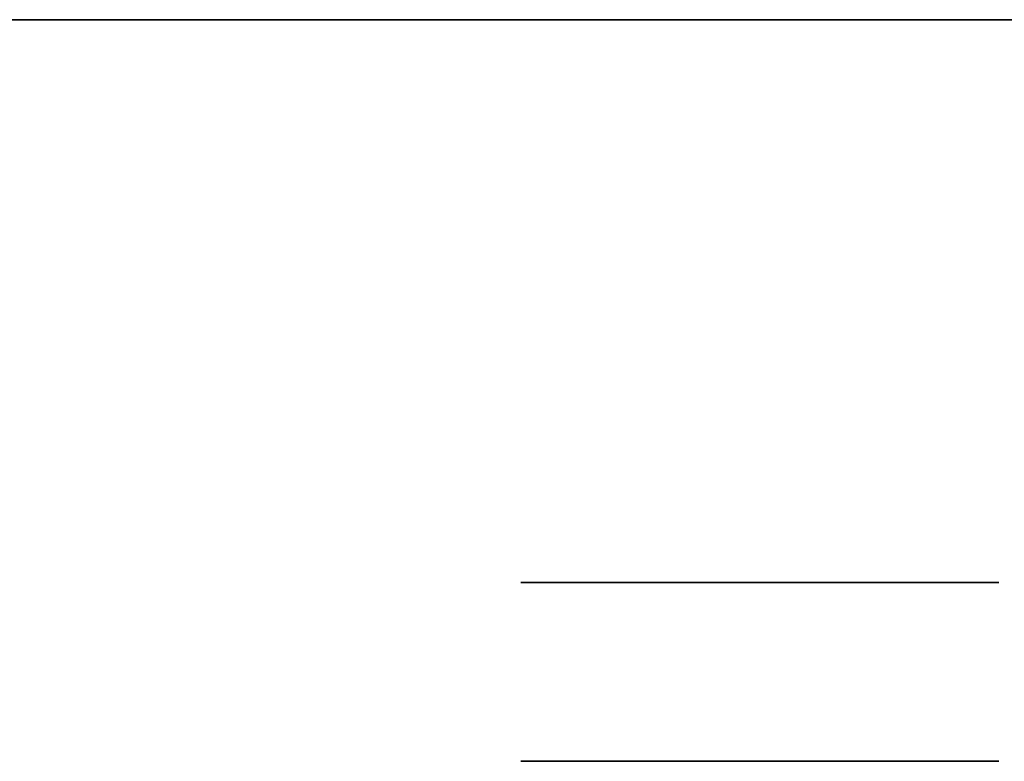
# Model space of a CAD drawing. Extents: x -1299 to -1246.9, y 2743.7 to 2747.9.
# Tile 323 of 1056: x -1289.1048 to -1289.0496, y 2746.8429 to 2746.8844. Entities that reach past the tile are written whole.
import ezdxf

# ---------------------------------------------------------------- set-up
doc = ezdxf.new("R2010")
doc.units = 0
doc.header["$LTSCALE"] = 150
doc.header["$MEASUREMENT"] = 0
doc.layers.add('3DFACE_BOLT', color=7, linetype='CONTINUOUS')
doc.layers.add('3DFACE_SHAPE', color=7, linetype='CONTINUOUS')

msp = doc.modelspace()

# ---------------------------------------------------------------- linework, layer by layer
at = {"layer": '3DFACE_BOLT', "color": 1}
for points, invisible_edges in [([(-1289.076694, 2746.852949, 0.138), (-1289.070006, 2746.852949, 0.126417), (-1289.076694, 2746.842949, 0.138)], 14), ([(-1289.076694, 2746.842949, 0.138), (-1289.070006, 2746.852949, 0.126417), (-1289.070006, 2746.842949, 0.126417)], 3), ([(-1289.070006, 2746.852949, 0.149583), (-1289.076694, 2746.852949, 0.138), (-1289.070006, 2746.842949, 0.149583)], 14), ([(-1289.070006, 2746.842949, 0.149583), (-1289.076694, 2746.852949, 0.138), (-1289.076694, 2746.842949, 0.138)], 3), ([(-1289.076694, 2746.852949, 0.138), (-1289.070006, 2746.852949, 0.149583), (-1289.070006, 2746.852949, 0.126417)], 2), ([(-1289.076694, 2746.852949, 0.068), (-1289.070006, 2746.852949, 0.056417), (-1289.076694, 2746.842949, 0.068)], 14), ([(-1289.076694, 2746.842949, 0.068), (-1289.070006, 2746.852949, 0.056417), (-1289.070006, 2746.842949, 0.056417)], 3), ([(-1289.070006, 2746.852949, 0.079583), (-1289.076694, 2746.852949, 0.068), (-1289.070006, 2746.842949, 0.079583)], 14), ([(-1289.070006, 2746.842949, 0.079583), (-1289.076694, 2746.852949, 0.068), (-1289.076694, 2746.842949, 0.068)], 3), ([(-1289.076694, 2746.852949, 0.068), (-1289.070006, 2746.852949, 0.079583), (-1289.070006, 2746.852949, 0.056417)], 2), ([(-1289.070006, 2746.852949, 0.126417), (-1289.056631, 2746.852949, 0.126417), (-1289.070006, 2746.842949, 0.126417)], 14), ([(-1289.070006, 2746.842949, 0.126417), (-1289.056631, 2746.852949, 0.126417), (-1289.056631, 2746.842949, 0.126417)], 3), ([(-1289.056631, 2746.852949, 0.149583), (-1289.070006, 2746.852949, 0.149583), (-1289.056631, 2746.842949, 0.149583)], 14), ([(-1289.056631, 2746.842949, 0.149583), (-1289.070006, 2746.852949, 0.149583), (-1289.070006, 2746.842949, 0.149583)], 3), ([(-1289.070006, 2746.852949, 0.149583), (-1289.056631, 2746.852949, 0.149583), (-1289.070006, 2746.852949, 0.126417)], 14), ([(-1289.070006, 2746.852949, 0.126417), (-1289.056631, 2746.852949, 0.149583), (-1289.056631, 2746.852949, 0.126417)], 3), ([(-1289.070006, 2746.852949, 0.056417), (-1289.056631, 2746.852949, 0.056417), (-1289.070006, 2746.842949, 0.056417)], 14), ([(-1289.070006, 2746.842949, 0.056417), (-1289.056631, 2746.852949, 0.056417), (-1289.056631, 2746.842949, 0.056417)], 3), ([(-1289.056631, 2746.852949, 0.079583), (-1289.070006, 2746.852949, 0.079583), (-1289.056631, 2746.842949, 0.079583)], 14), ([(-1289.056631, 2746.842949, 0.079583), (-1289.070006, 2746.852949, 0.079583), (-1289.070006, 2746.842949, 0.079583)], 3), ([(-1289.070006, 2746.852949, 0.079583), (-1289.056631, 2746.852949, 0.079583), (-1289.070006, 2746.852949, 0.056417)], 14), ([(-1289.070006, 2746.852949, 0.056417), (-1289.056631, 2746.852949, 0.079583), (-1289.056631, 2746.852949, 0.056417)], 3), ([(-1289.056631, 2746.852949, 0.126417), (-1289.049944, 2746.852949, 0.138), (-1289.056631, 2746.842949, 0.126417)], 14), ([(-1289.056631, 2746.842949, 0.126417), (-1289.049944, 2746.852949, 0.138), (-1289.049944, 2746.842949, 0.138)], 3), ([(-1289.049944, 2746.852949, 0.138), (-1289.056631, 2746.852949, 0.149583), (-1289.049944, 2746.842949, 0.138)], 14), ([(-1289.049944, 2746.842949, 0.138), (-1289.056631, 2746.852949, 0.149583), (-1289.056631, 2746.842949, 0.149583)], 3), ([(-1289.056631, 2746.852949, 0.149583), (-1289.049944, 2746.852949, 0.138), (-1289.056631, 2746.852949, 0.126417)], 12), ([(-1289.056631, 2746.852949, 0.056417), (-1289.049944, 2746.852949, 0.068), (-1289.056631, 2746.842949, 0.056417)], 14), ([(-1289.056631, 2746.842949, 0.056417), (-1289.049944, 2746.852949, 0.068), (-1289.049944, 2746.842949, 0.068)], 3), ([(-1289.049944, 2746.852949, 0.068), (-1289.056631, 2746.852949, 0.079583), (-1289.049944, 2746.842949, 0.068)], 14), ([(-1289.049944, 2746.842949, 0.068), (-1289.056631, 2746.852949, 0.079583), (-1289.056631, 2746.842949, 0.079583)], 3), ([(-1289.056631, 2746.852949, 0.079583), (-1289.049944, 2746.852949, 0.068), (-1289.056631, 2746.852949, 0.056417)], 12), ([(-1289.056631, 2746.842949, 0.126417), (-1289.049944, 2746.842949, 0.138), (-1289.056631, 2746.842949, 0.149583)], 12), ([(-1289.056631, 2746.842949, 0.056417), (-1289.049944, 2746.842949, 0.068), (-1289.056631, 2746.842949, 0.079583)], 12)]:
    msp.add_3dface(points, dxfattribs=dict(at, invisible_edges=invisible_edges))
at = {"layer": '3DFACE_SHAPE', "color": 13}
for points, invisible_edges in [([(-1289.046219, 2746.884449, 0.198), (-1292.927119, 2746.836549, 0.198), (-1292.944219, 2746.884449, 0.198)], 3), ([(-1292.944219, 2746.884449, 0.206), (-1289.046219, 2746.884449, 0.206), (-1292.944219, 2746.884449, 0.198)], 2), ([(-1289.046219, 2746.884449, 0.206), (-1289.046219, 2746.884449, 0.198), (-1292.944219, 2746.884449, 0.198)], 12), ([(-1292.944219, 2746.782449, 0.206), (-1289.046219, 2746.782449, 0.206), (-1292.944219, 2746.884449, 0.206)], 2), ([(-1289.046219, 2746.782449, 0.206), (-1289.046219, 2746.884449, 0.206), (-1292.944219, 2746.884449, 0.206)], 12), ([(-1292.944219, 2746.884449), (-1289.046219, 2746.884449), (-1292.944219, 2746.782449)], 2), ([(-1289.046219, 2746.884449), (-1289.046219, 2746.782449), (-1292.944219, 2746.782449)], 12), ([(-1292.944219, 2746.884449, 0.008), (-1289.046219, 2746.884449, 0.008), (-1292.944219, 2746.884449)], 2), ([(-1289.046219, 2746.884449, 0.008), (-1289.046219, 2746.884449), (-1292.944219, 2746.884449)], 12), ([(-1292.944219, 2746.836549, 0.008), (-1289.046219, 2746.836549, 0.008), (-1292.944219, 2746.884449, 0.008)], 2), ([(-1289.046219, 2746.836549, 0.008), (-1289.046219, 2746.884449, 0.008), (-1292.944219, 2746.884449, 0.008)], 12), ([(-1289.063319, 2746.836549, 0.198), (-1292.927119, 2746.836549, 0.198), (-1289.046219, 2746.884449, 0.198)], 14), ([(-1289.046219, 2746.836549, 0.198), (-1289.063319, 2746.836549, 0.198), (-1289.046219, 2746.884449, 0.198)], 2)]:
    msp.add_3dface(points, dxfattribs=dict(at, invisible_edges=invisible_edges))

doc.saveas('drawing.dxf')
